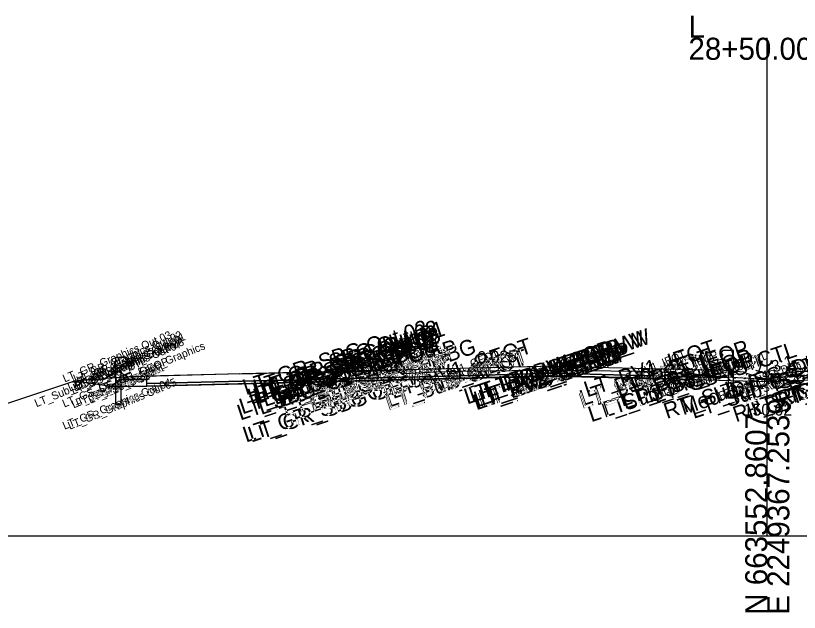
# Model space of a CAD drawing. Extents: x -26 to 2603, y -10 to 9566.
# Drawn here: x 1204.6 to 1304.1, y 8490.3 to 8566 of the extents above; entities that cross this region are included whole.
import ezdxf

# ---------------------------------------------------------------- set-up
doc = ezdxf.new("R2010")
doc.units = 0
for name, color, linetype in [('Exist Cross Section Cell', 7, 'Continuous'), ('Exist XS Center Line Elevation Label', 7, 'Continuous'), ('Exist XS Ground Line', 7, 'Continuous'), ('Matchline', 7, 'Continuous'), ('Prop CMT Concrete Structures', 7, 'Continuous'), ('Prop CMT Guardrail Graphics', 7, 'Continuous'), ('Prop CMT Pvmt Course 1', 7, 'Continuous'), ('Prop CMT Pvmt Course 2', 7, 'Continuous'), ('Prop CMT Pvmt Course 3', 7, 'Continuous'), ('Prop CMT Pvmt Course SBG', 7, 'Continuous'), ('Prop CMT Pvmt Surface', 7, 'Continuous'), ('Prop CMT Pvmt Surface Shoulder', 7, 'Continuous'), ('Prop CMT Shld Paved Course 1', 7, 'Continuous'), ('Prop CMT Shld Paved Course 2', 7, 'Continuous'), ('Prop CMT Shld Paved Course 3', 7, 'Continuous'), ('Prop CMT Slope Grass', 7, 'Continuous'), ('Prop CMT Subgrade Earthwork', 7, 'Continuous'), ('Prop XS SE Text', 7, 'Continuous'), ('Prop XS Side Slope Text', 7, 'Continuous'), ('Scratch_Level_9', 7, 'Continuous')]:
    doc.layers.add(name, color=color, linetype=linetype)

msp = doc.modelspace()

# ---------------------------------------------------------------- linework, layer by layer
at = {"layer": 'Exist Cross Section Cell'}
for p, q in [((1300, 8500), (1300, 8563.227)), ((1000, 8500), (1300, 8500)), ((1300, 8500), (1600, 8500))]:
    msp.add_line(p, q, dxfattribs=at)
at = {"layer": 'Exist XS Ground Line'}
for p, q in [((1253.927, 8520.627), (1258.003, 8520.833)), ((1258.003, 8520.833), (1260.676, 8520.913)), ((1260.676, 8520.913), (1267.62, 8520.988)), ((1267.62, 8520.988), (1272.731, 8521.044)), ((1272.731, 8521.044), (1273.232, 8521.037)), ((1273.232, 8521.037), (1283.573, 8520.907)), ((1283.573, 8520.907), (1284.725, 8520.878)), ((1284.725, 8520.878), (1286.434, 8520.848)), ((1286.434, 8520.848), (1290.183, 8520.482)), ((1290.183, 8520.482), (1296.909, 8520.058)), ((1302.607, 8520.193), (1311.448, 8520.795)), ((1296.909, 8520.058), (1299, 8519.952)), ((1299, 8519.952), (1300, 8520.019)), ((1300, 8520.019), (1302.607, 8520.193))]:
    msp.add_line(p, q, dxfattribs=at)
for points in [[(1233, 8520.555), (1221, 8520.255)], [(1233, 8520.555), (1245, 8520.855)], [(1245, 8520.855), (1251, 8521.005)], [(1251, 8521.005), (1253, 8520.935)], [(1253, 8520.935), (1253.927, 8520.627)], [(1212.052, 8519.65), (1158.954, 8501.952)], [(1215.052, 8519.89), (1212.052, 8519.65)], [(1219, 8520.205), (1215.052, 8519.89)], [(1221, 8520.255), (1219, 8520.205)]]:
    msp.add_lwpolyline(points, dxfattribs=at)
at = {"layer": 'Matchline'}
msp.add_lwpolyline([(1221.243, 8520.262), (1218.91, 8520.168), (1218.243, 8520.512)], dxfattribs=at)
msp.add_lwpolyline([(1221.243, 8520.262), (1218.91, 8520.168), (1218.243, 8520.512)], dxfattribs=at)
at = {"layer": 'Prop CMT Concrete Structures'}
for points in [[(1221.243, 8520.262), (1218.91, 8520.168), (1218.243, 8520.512)], [(1218.243, 8520.512), (1218.243, 8519.845)], [(1221.243, 8520.262), (1218.91, 8520.168), (1218.243, 8520.512)], [(1218.243, 8520.512), (1218.243, 8519.845)], [(1273, 8520.306), (1261, 8520.006)], [(1261, 8519.996), (1273, 8520.296)], [(1273, 8520.306), (1285, 8520.006)], [(1273, 8520.296), (1273, 8520.306)], [(1285, 8519.996), (1273, 8520.296)], [(1218.243, 8519.845), (1221.243, 8519.845)], [(1218.243, 8519.845), (1221.243, 8519.845)], [(1221.243, 8519.845), (1221.243, 8520.262)], [(1221.243, 8519.845), (1221.243, 8520.262)], [(1261, 8520.006), (1261, 8519.996)], [(1285, 8520.006), (1285, 8519.996)]]:
    msp.add_lwpolyline(points, dxfattribs=at)
at = {"layer": 'Prop CMT Guardrail Graphics'}
for points in [[(1295.704, 8523.526), (1294.371, 8523.526), (1294.1, 8523.235)], [(1295.704, 8523.526), (1294.371, 8523.526), (1294.1, 8523.235)], [(1295.704, 8517.526), (1295.704, 8523.526)], [(1294.1, 8523.235), (1294.371, 8522.943)], [(1294.1, 8523.235), (1294.371, 8522.943)], [(1294.371, 8522.943), (1294.1, 8522.651)], [(1294.371, 8522.943), (1294.1, 8522.651)], [(1294.1, 8522.651), (1294.371, 8522.36), (1295.037, 8522.36)], [(1294.1, 8522.651), (1294.371, 8522.36), (1295.037, 8522.36)], [(1295.037, 8522.36), (1295.037, 8517.526)], [(1261, 8520.006), (1221.243, 8519.012)], [(1221.243, 8519.002), (1261, 8519.996)], [(1261, 8519.996), (1261, 8520.006)], [(1285, 8520.006), (1285, 8519.996)], [(1290.792, 8519.851), (1290.782, 8519.861), (1290.282, 8519.874), (1285, 8520.006)], [(1285, 8519.996), (1290.792, 8519.851)], [(1295.037, 8517.526), (1295.704, 8517.526)]]:
    msp.add_lwpolyline(points, dxfattribs=at)
at = {"layer": 'Prop CMT Pvmt Course 1'}
msp.add_lwpolyline([(1273, 8521.555), (1261, 8521.255)], dxfattribs=at)
at = {"layer": 'Prop CMT Pvmt Course 2'}
for p, q in [((1217.473, 8520.908), (1215.91, 8519.928)), ((1218.243, 8520.512), (1217.473, 8520.908)), ((1297, 8520.79), (1294, 8521.03)), ((1297, 8520.79), (1300, 8519.79)), ((1303, 8520.79), (1300, 8519.79)), ((1303, 8520.79), (1306, 8521.03)), ((1215.91, 8519.928), (1212.052, 8519.65))]:
    msp.add_line(p, q, dxfattribs=at)
msp.add_lwpolyline([(1218.243, 8520.512), (1217.473, 8520.908), (1215.965, 8519.963)], dxfattribs=at)
at = {"layer": 'Prop CMT Pvmt Course 3'}
for points in [[(1217.306, 8516.668), (1217.306, 8522.668)], [(1217.306, 8522.668), (1218.639, 8522.668), (1218.91, 8522.377)], [(1217.306, 8516.668), (1217.306, 8522.668)], [(1217.306, 8522.668), (1218.639, 8522.668), (1218.91, 8522.377)], [(1218.91, 8522.377), (1218.639, 8522.085)], [(1218.91, 8522.377), (1218.639, 8522.085)], [(1218.91, 8521.793), (1218.639, 8521.502), (1217.973, 8521.502)], [(1218.91, 8521.793), (1218.639, 8521.502), (1217.973, 8521.502)], [(1217.973, 8521.502), (1217.973, 8516.668)], [(1217.973, 8521.502), (1217.973, 8516.668)], [(1218.639, 8522.085), (1218.91, 8521.793)], [(1218.639, 8522.085), (1218.91, 8521.793)], [(1217.973, 8516.668), (1217.306, 8516.668)], [(1217.973, 8516.668), (1217.306, 8516.668)]]:
    msp.add_lwpolyline(points, dxfattribs=at)
at = {"layer": 'Prop CMT Pvmt Course SBG'}
for points in [[(1221.243, 8519.845), (1218.243, 8519.845), (1217.743, 8519.845), (1216.91, 8519.012)], [(1221.243, 8519.845), (1218.243, 8519.845), (1217.743, 8519.845), (1217.493, 8519.595)], [(1221.243, 8519.595), (1221.243, 8519.845)], [(1221.243, 8519.012), (1221.243, 8519.845)], [(1216.91, 8519.012), (1221.243, 8519.012)]]:
    msp.add_lwpolyline(points, dxfattribs=at)
at = {"layer": 'Prop CMT Pvmt Surface'}
for points in [[(1273, 8521.555), (1261, 8521.255)], [(1273, 8521.555), (1285, 8521.255)]]:
    msp.add_lwpolyline(points, dxfattribs=at)
at = {"layer": 'Prop CMT Pvmt Surface Shoulder'}
for points in [[(1273, 8521.555), (1261, 8521.255)], [(1273, 8521.555), (1285, 8521.255)], [(1273, 8521.43), (1273, 8521.555)], [(1273, 8520.639), (1273, 8521.43), (1273, 8521.43)], [(1261, 8521.255), (1261, 8520.339)], [(1261, 8520.339), (1273, 8520.639)], [(1285, 8520.339), (1273, 8520.639)], [(1285, 8521.255), (1285, 8520.339)]]:
    msp.add_lwpolyline(points, dxfattribs=at)
at = {"layer": 'Prop CMT Shld Paved Course 1'}
for points in [[(1261, 8521.255), (1221.243, 8520.262)], [(1221.243, 8519.345), (1261, 8520.339)], [(1261, 8520.339), (1261, 8521.255)], [(1285, 8520.339), (1285, 8521.255)], [(1289.94, 8520.215), (1285, 8520.339)], [(1289, 8521.155), (1294, 8521.03), (1294.94, 8520.09)]]:
    msp.add_lwpolyline(points, dxfattribs=at)
at = {"layer": 'Prop CMT Shld Paved Course 2'}
for points in [[(1261, 8520.339), (1221.243, 8519.345)], [(1261, 8520.006), (1261, 8520.339)], [(1285, 8520.006), (1285, 8520.339)], [(1221.243, 8519.012), (1261, 8520.006)], [(1290.282, 8519.874), (1285, 8520.006)], [(1289, 8520.239), (1294.94, 8520.09), (1295.282, 8519.749)]]:
    msp.add_lwpolyline(points, dxfattribs=at)
at = {"layer": 'Prop CMT Shld Paved Course 3'}
for q in [(1212.052, 8519.65), (1221.243, 8519.002)]:
    msp.add_line((1216.421, 8518.994), q, dxfattribs=at)
for points in [[(1273, 8520.296), (1261, 8519.996)], [(1273, 8520.296), (1261, 8519.996)], [(1273, 8520.296), (1285, 8519.996)], [(1273, 8520.296), (1285, 8519.996)], [(1261, 8519.996), (1221.243, 8519.002)], [(1261, 8519.996), (1221.243, 8519.002)], [(1285, 8519.996), (1290.792, 8519.851)], [(1285, 8519.996), (1290.792, 8519.851)], [(1290.792, 8519.851), (1300, 8519.621)], [(1309.208, 8519.851), (1300, 8519.621)]]:
    msp.add_lwpolyline(points, dxfattribs=at)
at = {"layer": 'Prop CMT Slope Grass'}
for points in [[(1273, 8520.639), (1261, 8520.339)], [(1261, 8520.339), (1261, 8520.006)], [(1261, 8520.006), (1273, 8520.306)], [(1273, 8520.306), (1273, 8520.639)], [(1273, 8520.639), (1285, 8520.339)], [(1285, 8520.006), (1273, 8520.306)], [(1285, 8520.339), (1285, 8520.006)]]:
    msp.add_lwpolyline(points, dxfattribs=at)
at = {"layer": 'Prop CMT Subgrade Earthwork'}
for points in [[(1261, 8521.255), (1221.243, 8520.262)], [(1285, 8521.255), (1289, 8521.155)], [(1289, 8521.155), (1294, 8521.03)]]:
    msp.add_lwpolyline(points, dxfattribs=at)

# ---------------------------------------------------------------- texts
at = {"layer": 'Exist Cross Section Cell'}
for s, p in [('L', (1290, 8563.227)), ('28+50.00 / 1', (1290, 8560.427))]:
    msp.add_text(s, height=2.8, dxfattribs=at).set_placement(p)
for s, p in [('E 2249367.2539', (1302.8, 8490)), ('N 663552.8607', (1300, 8490))]:
    msp.add_text(s, height=2.8, rotation=90, dxfattribs=at).set_placement(p)
at = {"layer": 'Exist XS Center Line Elevation Label'}
msp.add_text('150.02', height=1.5, dxfattribs=at).set_placement((1297.02, 8515.269))
at = {"layer": 'Prop XS SE Text'}
for rotation, p in [(1.4321, (1263.235, 8521.94)), (358.5679, (1276.231, 8522.017))]:
    msp.add_text('0.025', height=1.5, rotation=rotation, dxfattribs=at).set_placement(p)
at = {"layer": 'Prop XS Side Slope Text'}
for rotation, p in [(341.56505, (1296.766, 8521.527)), (18.43495, (1300.819, 8520.707))]:
    msp.add_text('3:1', height=1.5, rotation=rotation, dxfattribs=at).set_placement(p)
at = {"layer": 'Scratch_Level_9'}
for s, height, rotation, p in [('LT_GR_SBG Out 03', 2, 18.43323, (1233.838, 8517.841)), ('LT_GR_SBG Out 02', 2, 18.43323, (1235.171, 8517.841)), ('LT_GR_SBG Out 06', 2, 18.43323, (1234.46, 8516.66)), ('LT_GR_SBG Out 09', 2, 18.43323, (1235.171, 8517.258)), ('LT_GR_SBG Out 07', 2, 18.43323, (1235.171, 8516.675)), ('LT_GR_SBG Out 08', 2, 18.43323, (1235.442, 8516.966)), ('LT_GR_SBG Out 01', 2, 18.43323, (1235.98, 8517.729)), ('LT_PV1_OEEOP_W', 2, 18.43323, (1261.917, 8516.682)), ('LT_GR_Graphics Out 03', 1, 22.55745, (1210.825, 8519.474)), ('LT_GR_Graphics Out 09', 1, 22.55745, (1212.149, 8518.886)), ('LT_GR_Graphics Out 02', 1, 22.55745, (1212.173, 8519.48)), ('LT_GR_Graphics Out 01', 1, 22.55745, (1212.578, 8519.244)), ('LT_CG_Top_BOC', 2, 18.43323, (1237.554, 8516.611)), ('LT_GS_OS_SBG', 2, 18.43323, (1237.799, 8517.346)), ('LT_PV1_IEEOP_W', 2, 18.43323, (1262.529, 8516.887)), ('LT_PV1_CP_W', 2, 18.43323, (1264.576, 8517.569)), ('LT_GS_OS_GR_Face_Graphics', 1, 22.55745, (1210.776, 8516.287)), ('LT_GR_Graphics Out 06', 1, 22.55745, (1211.48, 8518.302)), ('LT_GR_Graphics Out 07', 1, 22.55745, (1212.134, 8518.297)), ('LT_GR_Graphics Out 08', 1, 22.55745, (1212.416, 8518.593)), ('LT_SBG_C1 Shelf Out', 2, 18.43323, (1233.125, 8514.635)), ('LT_Sub_OSS_DLT', 2, 18.43323, (1233.384, 8515.415)), ('LT_GS_OS_CTL', 2, 18.43323, (1236.252, 8516.371)), ('LT_CG_Bot_BOC', 2, 18.43323, (1237.584, 8515.954)), ('LT_CG_Top_Gut', 2, 18.43323, (1238.176, 8516.253)), ('LT_Sub_OEOP_SBG', 2, 18.43323, (1238.821, 8515.117)), ('LT_PS1_OEOP', 2, 18.43323, (1242.945, 8517.158)), ('LT_PV1_OEOT', 2, 18.43323, (1252.531, 8517.379)), ('LT_PV2_OEEOP', 2, 18.43323, (1263.172, 8516.309)), ('LT_PV3_OEEOP', 2, 18.43323, (1263.172, 8515.976)), ('LT_PV2_IEEOP', 2, 18.43323, (1263.784, 8516.513)), ('LT_PV1_CP', 2, 18.43323, (1266.369, 8518.291)), ('LT_PV1_OEEOP_W', 1, 22.55745, (1268.162, 8518.879)), ('LT_PV1_IEEOP_W', 1, 22.55745, (1268.513, 8519.025)), ('LT_PV1_IEOT', 2, 18.43323, (1277.144, 8517.583)), ('LT_PS1_IEOP', 2, 18.43323, (1281.204, 8517.503)), ('LT_GS_IS_CTL', 2, 18.43323, (1285.844, 8516.81)), ('RT_GS_IS_CTL', 2, 18.43323, (1295.799, 8516.795)), ('RT_PS1_IEOP', 2, 18.43323, (1303.159, 8517.488)), ('LT_Sub_SBG Out', 2, 18.43323, (1235.758, 8515.346)), ('LT_CG_Bot_IE', 2, 18.43323, (1242.1, 8516.46)), ('LT_Sub_OEOP', 2, 18.43323, (1242.287, 8515.679)), ('LT_PS2_OEOP', 2, 18.43323, (1242.407, 8516.062)), ('LT_PS3_OEOP', 2, 18.43323, (1242.407, 8515.729)), ('LT_Sub_OEOT', 2, 18.43323, (1251.904, 8515.91)), ('LT_PV2_OEOT', 2, 18.43323, (1251.994, 8516.283)), ('LT_PV3_OEOT', 2, 18.43323, (1251.994, 8515.95)), ('LT_PV1_OEOT', 1, 22.55745, (1257.373, 8519.208)), ('LT_Sub_OEEOP', 2, 18.43323, (1263.082, 8515.936)), ('LT_Sub_IEEOP', 2, 18.43323, (1263.695, 8516.14)), ('LT_PV3_IEEOP', 2, 18.43323, (1263.784, 8516.18)), ('LT_PV1_CP_W', 1, 22.55745, (1269.418, 8519.401)), ('LT_PV1_CP', 1, 22.55745, (1270.304, 8519.894)), ('LT_Sub_IEOT', 2, 18.43323, (1276.517, 8516.114)), ('LT_PV2_IEOT', 2, 18.43323, (1276.606, 8516.487)), ('LT_PV3_IEOT', 2, 18.43323, (1276.606, 8516.154)), ('LT_PS2_IEOP', 2, 18.43323, (1281.606, 8516.383)), ('LT_PV1_IEOT', 1, 22.55745, (1281.725, 8519.353)), ('LT_PS3_IEOP', 2, 18.43323, (1281.948, 8516.042)), ('LT_PS1_IEOP', 1, 22.55745, (1285.763, 8519.269)), ('RT_Sub_ISS_DLT', 2, 18.43323, (1287.248, 8514.836)), ('LT_Sub_ISS_DLT', 2, 18.43323, (1290.661, 8514.851)), ('RT_PS3_IEOP', 2, 18.43323, (1301.339, 8516.027)), ('RT_GS_IS_CTL', 1, 22.55745, (1301.299, 8518.837)), ('RT_PS2_IEOP', 2, 18.43323, (1301.681, 8516.369)), ('LT_GS_OS_CTL', 1, 22.55745, (1211.903, 8517.926)), ('LT_PS1_OEOP', 1, 22.55745, (1215.411, 8518.173)), ('LT_PV2_OEOT', 1, 22.55745, (1257.263, 8518.245)), ('LT_PV3_OEOT', 1, 22.55745, (1257.263, 8517.912)), ('LT_Sub_OEOT', 1, 22.55745, (1257.284, 8517.911)), ('LT_PV2_OEEOP', 1, 22.55745, (1268.937, 8518.41)), ('LT_PV3_OEEOP', 1, 22.55745, (1268.937, 8518.077)), ('LT_Sub_OEEOP', 1, 22.55745, (1268.959, 8518.076)), ('LT_PV2_IEEOP', 1, 22.55745, (1269.288, 8518.556)), ('LT_PV3_IEEOP', 1, 22.55745, (1269.288, 8518.223)), ('LT_Sub_IEEOP', 1, 22.55745, (1269.31, 8518.222)), ('LT_Sub_Trench_In', 2, 18.43323, (1277.662, 8514.421)), ('LT_PS3_Shelf_In', 2, 18.43323, (1279.34, 8514.994)), ('LT_PV2_IEOT', 1, 22.55745, (1281.614, 8518.391)), ('LT_PV3_IEOT', 1, 22.55745, (1281.614, 8518.058)), ('LT_Sub_Trench_In', 1, 22.55745, (1286.109, 8517.364)), ('LT_PS2_IEOP', 1, 22.55745, (1286.592, 8518.283)), ('LT_PS3_Shelf_In', 1, 22.55745, (1286.604, 8517.585)), ('Med_Ditch_CTL', 2, 18.43323, (1289.335, 8515.307)), ('LT_GS_IS_CTL', 1, 22.55745, (1291.354, 8518.859)), ('RT_Sub_ISS_DLT', 1, 22.55745, (1294.046, 8517.263)), ('RT_Sub_Trench_In', 2, 18.43323, (1296.033, 8514.406)), ('LT_Sub_ISS_DLT', 1, 22.55745, (1297.468, 8517.286)), ('RT_PS3_Shelf_In', 2, 18.43323, (1297.732, 8514.979)), ('LT_Sub_OSS_DLT', 1, 22.55745, (1207.247, 8516.328)), ('LT_Sub_Trench_Out', 1, 22.55745, (1211.96, 8516.18)), ('LT_PS3_Shelf_Out', 1, 22.55745, (1212.476, 8516.4)), ('LT_PS3_OEOP', 1, 22.55745, (1214.019, 8516.846)), ('LT_PS2_OEOP', 1, 22.55745, (1214.361, 8517.187)), ('LT_GR_SBG Out 04', 2, 18.43323, (1233.838, 8511.841)), ('LT_GR_SBG Out 05', 2, 18.43323, (1234.505, 8511.841)), ('LT_Sub_IEOT', 1, 22.55745, (1281.636, 8518.057)), ('LT_PS3_IEOP', 1, 22.55745, (1286.934, 8517.942)), ('Med_Ditch_CTL', 1, 22.55745, (1295.941, 8517.688)), ('LT_GR_Graphics Out 04', 1, 22.55745, (1210.81, 8513.468)), ('LT_GR_Graphics Out 05', 1, 22.55745, (1211.485, 8513.471))]:
    msp.add_text(s, height=height, rotation=rotation, dxfattribs=at).set_placement(p)

doc.saveas('drawing.dxf')
